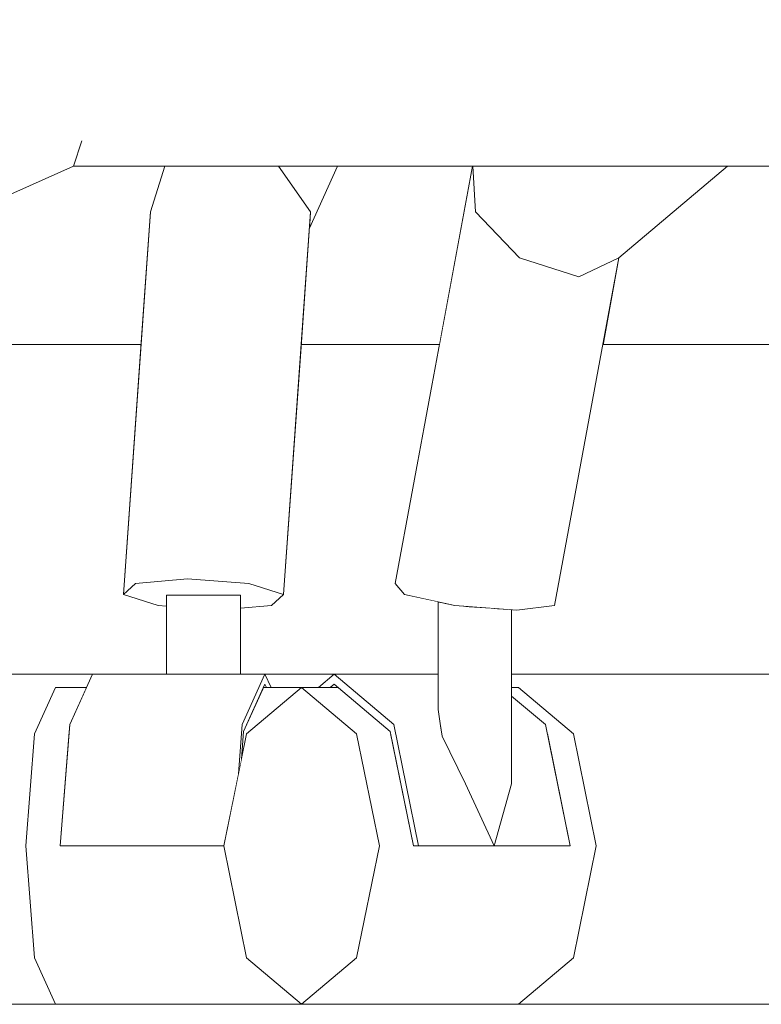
# Model space of a CAD drawing. Header units: millimetres. Extents: x -30280 to 309309, y -17460 to 4378.
# Tile 414 of 656: x 145318 to 145431, y -14922 to -14773. Entities that reach past the tile are written whole.
import ezdxf

# ---------------------------------------------------------------- set-up
doc = ezdxf.new("R2010")
doc.units = ezdxf.units.MM
doc.header["$MEASUREMENT"] = 0
doc.linetypes.add('Wipeout_Contour', pattern=[1000, 0, -1000])
for name, color, linetype, lineweight in [('P1_PLANTA PRIMERA_4_10_ESTR_Fotjats_Pluma_Nº__1', 7, 'Continuous', 5), ('P1_PLANTA PRIMERA_4_12_FAÇ_Façana_Pluma_Nº__1', 7, 'Continuous', 5), ('P1_PLANTA PRIMERA_4_12_FAÇ_Façana_Pluma_Nº__47', 7, 'Continuous', 20), ('P1_PLANTA PRIMERA_4_Nuevo_09_EI_Mobiliari general_Pluma_Nº__1', 7, 'Continuous', 5)]:
    doc.layers.add(name, color=color, linetype=linetype, lineweight=lineweight)
doc.layers.add('P1_PLANTA PRIMERA_4_12_FAÇ_Façana', color=7, linetype='Continuous')
doc.layers.add('P1_PLANTA PRIMERA_4_Nuevo_09_EI_Mobiliari general', color=7, linetype='Continuous')

msp = doc.modelspace()

# ---------------------------------------------------------------- wipeouts: each hides what was drawn before it
at = {"color": 254, "linetype": 'Wipeout_Contour', "lineweight": 0, "ltscale": 2191047.685883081}
msp.add_wipeout([(145290.5, -14872.05), (145290.5, -14873.29), (145291.24, -14874.05), (145294.51, -14874.05), (145301.26, -14881.08), (145304.05, -14898.05), (145301.26, -14915.02), (145294.51, -14922.05), (145323.86, -14922.05), (145320.68, -14915.02), (145319.36, -14898.05), (145320.68, -14881.08), (145323.86, -14874.05), (145328.56, -14874.05), (145329.46, -14872.05)], dxfattribs=at).dxf.layer = 'P1_PLANTA PRIMERA_4_12_FAÇ_Façana'
at = {"color": 254, "linetype": 'Wipeout_Contour', "lineweight": 0, "ltscale": 584477.762349}
msp.add_wipeout([(145355.62, -14872.05), (145356.53, -14874.05), (145363.73, -14874.05), (145366.1, -14872.05)], dxfattribs=at).dxf.layer = 'P1_PLANTA PRIMERA_4_12_FAÇ_Façana'
at = {"color": 254, "linetype": 'Wipeout_Contour', "lineweight": 0, "ltscale": 2046828.624410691}
msp.add_wipeout([(145393, -14872.05), (145393, -14874.05), (145394.03, -14874.05), (145402.37, -14881.08), (145405.82, -14898.05), (145402.37, -14915.02), (145394.03, -14922.05), (145484.82, -14922.05), (145483.38, -14915.02), (145482.78, -14898.05), (145483.38, -14881.08), (145484.82, -14874.05), (145490.13, -14874.05), (145490.54, -14872.05)], dxfattribs=at).dxf.layer = 'P1_PLANTA PRIMERA_4_12_FAÇ_Façana'

# ---------------------------------------------------------------- next in the draw order: wipeouts: each hides what was drawn before it
at = {"color": 254, "linetype": 'Wipeout_Contour', "lineweight": 0, "ltscale": 1314687.429741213}
msp.add_wipeout([(145290.5, -14862.31), (145290.5, -14872.05), (145340.69, -14872.05), (145340.69, -14861.73), (145339.43, -14861.63), (145334.15, -14859.95), (145336.83, -14822.05), (145302.7, -14822.05), (145296.76, -14861.63)], dxfattribs=at).dxf.layer = 'P1_PLANTA PRIMERA_4_12_FAÇ_Façana'
at = {"color": 254, "linetype": 'Wipeout_Contour', "lineweight": 0, "ltscale": 1461248.267285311}
msp.add_wipeout([(145356.6, -14861.63), (145351.9, -14862.05), (145351.9, -14872.05), (145381.86, -14872.05), (145381.86, -14861.07), (145376.75, -14859.95), (145375.36, -14858.27), (145382.09, -14822.05), (145361.12, -14822.05), (145358.44, -14859.95)], dxfattribs=at).dxf.layer = 'P1_PLANTA PRIMERA_4_12_FAÇ_Façana'
at = {"color": 254, "linetype": 'Wipeout_Contour', "lineweight": 0, "ltscale": 1315887.178306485}
msp.add_wipeout([(145393, -14872.05), (145499.88, -14872.05), (145499.88, -14861.8), (145497.62, -14861.63), (145493.2, -14859.95), (145494.43, -14822.05), (145406.85, -14822.05), (145399.5, -14861.63), (145393.82, -14862.33)], dxfattribs=at).dxf.layer = 'P1_PLANTA PRIMERA_4_12_FAÇ_Façana'
at = {"color": 254, "linetype": 'Wipeout_Contour', "lineweight": 0, "ltscale": 730422.810376}
msp.add_wipeout([(145320.68, -14881.08), (145325.91, -14881.08), (145326.02, -14879.67), (145328.56, -14874.05), (145323.86, -14874.05)], dxfattribs=at).dxf.layer = 'P1_PLANTA PRIMERA_4_Nuevo_09_EI_Mobiliari general'
at = {"color": 254, "linetype": 'Wipeout_Contour', "lineweight": 0, "ltscale": 584459.492758}
msp.add_wipeout([(145352.35, -14881.08), (145361.17, -14874.05), (145355.4, -14874.05), (145352.38, -14880.73)], dxfattribs=at).dxf.layer = 'P1_PLANTA PRIMERA_4_Nuevo_09_EI_Mobiliari general'
at = {"color": 254, "linetype": 'Wipeout_Contour', "lineweight": 0, "ltscale": 584392.130043}
msp.add_wipeout([(145319.36, -14898.05), (145320.68, -14915.02), (145352.83, -14915.02), (145349.38, -14898.05)], dxfattribs=at).dxf.layer = 'P1_PLANTA PRIMERA_4_Nuevo_09_EI_Mobiliari general'

# ---------------------------------------------------------------- next in the draw order: wipeouts: each hides what was drawn before it
at = {"color": 254, "linetype": 'Wipeout_Contour', "lineweight": 0, "ltscale": 3355492.915229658}
msp.add_wipeout([(144607.62, -14822.05), (145125.83, -14822.05), (145136.54, -14792.11), (145189.22, -14769.05), (145380, -14769.05), (145380, -14622.05), (145389.46, -14622.05), (145389.46, -14522.05), (145362.97, -14522.05), (145362.97, -14482.05), (145191.12, -14482.05), (145185.19, -14480.84), (145179.53, -14478.44), (145174.32, -14474.94), (145169.7, -14470.44), (145165.83, -14465.08), (145162.82, -14459.02), (145160.76, -14452.44), (145160.11, -14448.05), (145162.12, -14346.62), (145132.12, -14105.5), (145109.2, -14022.05), (144607.62, -14022.05)], dxfattribs=at).dxf.layer = 'P1_PLANTA PRIMERA_4_12_FAÇ_Façana'
at = {"color": 254, "linetype": 'Wipeout_Contour', "lineweight": 0, "ltscale": 877238.299091}
msp.add_wipeout([(145409.28, -14808.94), (145406.85, -14822.05), (145494.43, -14822.05), (145495.07, -14801.97), (145496.5, -14795.05), (145425.76, -14795.05)], dxfattribs=at).dxf.layer = 'P1_PLANTA PRIMERA_4_12_FAÇ_Façana'
at = {"color": 254, "linetype": 'Wipeout_Contour', "lineweight": 0, "ltscale": 584333.709745}
msp.add_wipeout([(145319.36, -14898.05), (145324.59, -14898.05), (145325.91, -14881.08), (145320.68, -14881.08)], dxfattribs=at).dxf.layer = 'P1_PLANTA PRIMERA_4_Nuevo_09_EI_Mobiliari general'
at = {"color": 254, "linetype": 'Wipeout_Contour', "lineweight": 0, "ltscale": 584413.297571}
msp.add_wipeout([(145352.83, -14915.02), (145320.68, -14915.02), (145323.86, -14922.05), (145361.17, -14922.05)], dxfattribs=at).dxf.layer = 'P1_PLANTA PRIMERA_4_Nuevo_09_EI_Mobiliari general'

# ---------------------------------------------------------------- next in the draw order: linework, layer by layer
at = {"layer": 'P1_PLANTA PRIMERA_4_Nuevo_09_EI_Mobiliari general_Pluma_Nº__1', "color": 7, "linetype": 'Continuous', "lineweight": 5}
for p, q in [((145320.68, -14881.08), (145319.36, -14898.05)), ((145319.36, -14898.05), (145320.68, -14915.02)), ((145320.68, -14915.02), (145323.86, -14922.05))]:
    msp.add_line(p, q, dxfattribs=at)

# ---------------------------------------------------------------- next in the draw order: wipeouts: each hides what was drawn before it
at = {"color": 254, "linetype": 'Wipeout_Contour', "lineweight": 0, "ltscale": 1022527.380755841}
msp.add_wipeout([(145304.68, -14808.94), (145302.7, -14822.05), (145336.83, -14822.05), (145338.25, -14801.97), (145340.45, -14795.05), (145326.61, -14795.05), (145311.61, -14801.71)], dxfattribs=at).dxf.layer = 'P1_PLANTA PRIMERA_4_12_FAÇ_Façana'
at = {"color": 254, "linetype": 'Wipeout_Contour', "lineweight": 0, "ltscale": 730620.806692}
msp.add_wipeout([(145362.37, -14804.44), (145361.12, -14822.05), (145382.09, -14822.05), (145387.1, -14795.05), (145366.62, -14795.05)], dxfattribs=at).dxf.layer = 'P1_PLANTA PRIMERA_4_12_FAÇ_Façana'
at = {"color": 254, "linetype": 'Wipeout_Contour', "lineweight": 0, "ltscale": 584011.635906}
msp.add_wipeout([(145321.79, -14769.05), (145189.22, -14769.05), (145190.95, -14772.86), (145313.21, -14772.86)], dxfattribs=at).dxf.layer = 'P1_PLANTA PRIMERA_4_Nuevo_09_EI_Mobiliari general'
at = {"color": 254, "linetype": 'Wipeout_Contour', "lineweight": 0, "ltscale": 584580.827347}
msp.add_wipeout([(145394.03, -14922.05), (145402.37, -14915.02), (145369.51, -14915.02), (145361.17, -14922.05)], dxfattribs=at).dxf.layer = 'P1_PLANTA PRIMERA_4_Nuevo_09_EI_Mobiliari general'

# ---------------------------------------------------------------- next in the draw order: wipeouts: each hides what was drawn before it
at = {"color": 254, "linetype": 'Wipeout_Contour', "lineweight": 0, "ltscale": 584190.725189}
msp.add_wipeout([(145269.84, -14792.11), (145274.58, -14795), (145324.46, -14772.86), (145321.79, -14769.05)], dxfattribs=at).dxf.layer = 'P1_PLANTA PRIMERA_4_Nuevo_09_EI_Mobiliari general'
at = {"color": 254, "linetype": 'Wipeout_Contour', "lineweight": 0, "ltscale": 584367.063551}
msp.add_wipeout([(145338.25, -14801.97), (145334.15, -14859.95), (145335.98, -14858.27), (145340.46, -14795.05)], dxfattribs=at).dxf.layer = 'P1_PLANTA PRIMERA_4_Nuevo_09_EI_Mobiliari general'
at = {"color": 254, "linetype": 'Wipeout_Contour', "lineweight": 0, "ltscale": 730681.348373}
msp.add_wipeout([(145387.1, -14795.05), (145375.36, -14858.27), (145376.75, -14859.95), (145387.52, -14801.97), (145387.11, -14795.05)], dxfattribs=at).dxf.layer = 'P1_PLANTA PRIMERA_4_Nuevo_09_EI_Mobiliari general'

# ---------------------------------------------------------------- next in the draw order: wipeouts: each hides what was drawn before it
at = {"color": 254, "linetype": 'Wipeout_Contour', "lineweight": 0, "ltscale": 584210.351312}
msp.add_wipeout([(145274.58, -14795), (145282.11, -14801.97), (145326.98, -14782.05), (145324.46, -14772.86)], dxfattribs=at).dxf.layer = 'P1_PLANTA PRIMERA_4_Nuevo_09_EI_Mobiliari general'
at = {"color": 254, "linetype": 'Wipeout_Contour', "lineweight": 0, "ltscale": 584385.686834}
msp.add_wipeout([(145340.46, -14795.05), (145335.98, -14858.27), (145343.86, -14857.58), (145348.28, -14795.05)], dxfattribs=at).dxf.layer = 'P1_PLANTA PRIMERA_4_Nuevo_09_EI_Mobiliari general'
at = {"color": 254, "linetype": 'Wipeout_Contour', "lineweight": 0, "ltscale": 584561.694421}
msp.add_wipeout([(145376.75, -14859.95), (145384.39, -14861.63), (145394.18, -14808.94), (145387.52, -14801.97)], dxfattribs=at).dxf.layer = 'P1_PLANTA PRIMERA_4_Nuevo_09_EI_Mobiliari general'

# ---------------------------------------------------------------- next in the draw order: linework, layer by layer
at = {"layer": 'P1_PLANTA PRIMERA_4_12_FAÇ_Façana_Pluma_Nº__1', "color": 7, "linetype": 'Continuous', "lineweight": 5}
msp.add_line((145336.83, -14822.05), (145302.7, -14822.05), dxfattribs=at)
at = {"layer": 'P1_PLANTA PRIMERA_4_Nuevo_09_EI_Mobiliari general_Pluma_Nº__1', "color": 7, "linetype": 'Continuous', "lineweight": 5}
msp.add_line((145375.36, -14858.27), (145376.75, -14859.95), dxfattribs=at)

# ---------------------------------------------------------------- next in the draw order: wipeouts: each hides what was drawn before it
at = {"color": 254, "linetype": 'Wipeout_Contour', "lineweight": 0, "ltscale": 584652.542433}
msp.add_wipeout([(145321.79, -14769.05), (145324.46, -14772.86), (145502.65, -14772.86), (145510.46, -14769.44)], dxfattribs=at).dxf.layer = 'P1_PLANTA PRIMERA_4_Nuevo_09_EI_Mobiliari general'
at = {"color": 254, "linetype": 'Wipeout_Contour', "lineweight": 0, "ltscale": 584230.360309}
msp.add_wipeout([(145282.11, -14801.97), (145288.01, -14808.94), (145327.87, -14791.24), (145326.98, -14782.05)], dxfattribs=at).dxf.layer = 'P1_PLANTA PRIMERA_4_Nuevo_09_EI_Mobiliari general'
at = {"color": 254, "linetype": 'Wipeout_Contour', "lineweight": 0, "ltscale": 584419.86755}
msp.add_wipeout([(145348.28, -14795.05), (145343.86, -14857.58), (145353.16, -14858.27), (145357.63, -14795.05)], dxfattribs=at).dxf.layer = 'P1_PLANTA PRIMERA_4_Nuevo_09_EI_Mobiliari general'
at = {"color": 254, "linetype": 'Wipeout_Contour', "lineweight": 0, "ltscale": 438423.979512}
msp.add_wipeout([(145387.11, -14795.05), (145387.52, -14801.97), (145395.72, -14795.05)], dxfattribs=at).dxf.layer = 'P1_PLANTA PRIMERA_4_Nuevo_09_EI_Mobiliari general'
at = {"color": 254, "linetype": 'Wipeout_Contour', "lineweight": 0, "ltscale": 584595.540337}
msp.add_wipeout([(145384.39, -14861.63), (145393.82, -14862.33), (145403.2, -14811.83), (145394.18, -14808.94)], dxfattribs=at).dxf.layer = 'P1_PLANTA PRIMERA_4_Nuevo_09_EI_Mobiliari general'
at = {"color": 254, "linetype": 'Wipeout_Contour', "lineweight": 0, "ltscale": 730704.426703}
msp.add_wipeout([(145381.86, -14861.07), (145381.86, -14877.37), (145382.19, -14879.5), (145382.5, -14881.44), (145382.5, -14861.21)], dxfattribs=at).dxf.layer = 'P1_PLANTA PRIMERA_4_Nuevo_09_EI_Mobiliari general'

# ---------------------------------------------------------------- next in the draw order: wipeouts: each hides what was drawn before it
at = {"color": 254, "linetype": 'Wipeout_Contour', "lineweight": 0, "ltscale": 877136.059302}
msp.add_wipeout([(145502.65, -14772.86), (145324.46, -14772.86), (145326.98, -14782.05), (145495.12, -14782.05), (145495.12, -14778.86), (145499.51, -14778.86)], dxfattribs=at).dxf.layer = 'P1_PLANTA PRIMERA_4_Nuevo_09_EI_Mobiliari general'
at = {"color": 254, "linetype": 'Wipeout_Contour', "lineweight": 0, "ltscale": 584239.112581}
msp.add_wipeout([(145288.01, -14808.94), (145288.83, -14811.83), (145326.61, -14795.05), (145327.87, -14791.24)], dxfattribs=at).dxf.layer = 'P1_PLANTA PRIMERA_4_Nuevo_09_EI_Mobiliari general'
at = {"color": 254, "linetype": 'Wipeout_Contour', "lineweight": 0, "ltscale": 730558.118692}
msp.add_wipeout([(145357.63, -14795.05), (145353.16, -14858.27), (145358.44, -14859.95), (145362.54, -14801.97), (145357.68, -14795.05)], dxfattribs=at).dxf.layer = 'P1_PLANTA PRIMERA_4_Nuevo_09_EI_Mobiliari general'
at = {"color": 254, "linetype": 'Wipeout_Contour', "lineweight": 0, "ltscale": 584625.637757}
msp.add_wipeout([(145393.82, -14862.33), (145399.5, -14861.63), (145409.28, -14808.94), (145403.2, -14811.83)], dxfattribs=at).dxf.layer = 'P1_PLANTA PRIMERA_4_Nuevo_09_EI_Mobiliari general'
at = {"color": 254, "linetype": 'Wipeout_Contour', "lineweight": 0, "ltscale": 730714.202233}
msp.add_wipeout([(145382.5, -14881.44), (145386.03, -14888.65), (145386.03, -14861.75), (145384.39, -14861.63), (145382.5, -14861.21)], dxfattribs=at).dxf.layer = 'P1_PLANTA PRIMERA_4_Nuevo_09_EI_Mobiliari general'

# ---------------------------------------------------------------- next in the draw order: linework, layer by layer
at = {"layer": 'P1_PLANTA PRIMERA_4_12_FAÇ_Façana_Pluma_Nº__1', "color": 7, "linetype": 'Continuous', "lineweight": 5}
for p, q in [((145382.09, -14822.05), (145361.12, -14822.05)), ((145494.43, -14822.05), (145406.85, -14822.05))]:
    msp.add_line(p, q, dxfattribs=at)
at = {"layer": 'P1_PLANTA PRIMERA_4_Nuevo_09_EI_Mobiliari general_Pluma_Nº__1', "color": 7, "linetype": 'Continuous', "lineweight": 5}
for p, q in [((145376.75, -14859.95), (145384.39, -14861.63)), ((145393.82, -14862.33), (145399.5, -14861.63))]:
    msp.add_line(p, q, dxfattribs=at)

# ---------------------------------------------------------------- next in the draw order: wipeouts: each hides what was drawn before it
at = {"color": 254, "linetype": 'Wipeout_Contour', "lineweight": 0, "ltscale": 730891.335393}
msp.add_wipeout([(145495.12, -14782.05), (145326.98, -14782.05), (145327.87, -14791.24), (145497.28, -14791.24), (145495.12, -14790.86)], dxfattribs=at).dxf.layer = 'P1_PLANTA PRIMERA_4_Nuevo_09_EI_Mobiliari general'
at = {"color": 254, "linetype": 'Wipeout_Contour', "lineweight": 0, "ltscale": 438339.390493}
msp.add_wipeout([(145357.68, -14795.05), (145362.54, -14801.97), (145365.67, -14795.05)], dxfattribs=at).dxf.layer = 'P1_PLANTA PRIMERA_4_Nuevo_09_EI_Mobiliari general'
at = {"color": 254, "linetype": 'Wipeout_Contour', "lineweight": 0, "ltscale": 584593.710399}
msp.add_wipeout([(145395.72, -14795.05), (145387.52, -14801.97), (145394.18, -14808.94), (145410.65, -14795.05)], dxfattribs=at).dxf.layer = 'P1_PLANTA PRIMERA_4_Nuevo_09_EI_Mobiliari general'
at = {"color": 254, "linetype": 'Wipeout_Contour', "lineweight": 0, "ltscale": 1607141.310360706}
msp.add_wipeout([(145334.15, -14859.95), (145339.43, -14861.63), (145340.69, -14861.73), (145340.69, -14860.05), (145351.9, -14860.05), (145351.9, -14862.05), (145356.6, -14861.63), (145358.44, -14859.95), (145353.16, -14858.27), (145343.86, -14857.58), (145335.98, -14858.27)], dxfattribs=at).dxf.layer = 'P1_PLANTA PRIMERA_4_Nuevo_09_EI_Mobiliari general'
at = {"color": 254, "linetype": 'Wipeout_Contour', "lineweight": 0, "ltscale": 584589.721103}
msp.add_wipeout([(145390.38, -14862.07), (145386.03, -14861.75), (145386.03, -14888.65), (145390.38, -14898.05)], dxfattribs=at).dxf.layer = 'P1_PLANTA PRIMERA_4_Nuevo_09_EI_Mobiliari general'

# ---------------------------------------------------------------- next in the draw order: linework, layer by layer
at = {"layer": 'P1_PLANTA PRIMERA_4_Nuevo_09_EI_Mobiliari general_Pluma_Nº__1', "color": 7, "linetype": 'Continuous', "lineweight": 5}
for p, q in [((145334.15, -14859.95), (145338.25, -14801.97)), ((145335.98, -14858.27), (145343.86, -14857.58)), ((145343.86, -14857.58), (145353.16, -14858.27)), ((145334.15, -14859.95), (145335.98, -14858.27)), ((145353.16, -14858.27), (145358.44, -14859.95)), ((145339.43, -14861.63), (145334.15, -14859.95)), ((145358.44, -14859.95), (145356.6, -14861.63))]:
    msp.add_line(p, q, dxfattribs=at)

# ---------------------------------------------------------------- next in the draw order: wipeouts: each hides what was drawn before it
at = {"color": 254, "linetype": 'Wipeout_Contour', "lineweight": 0, "ltscale": 438346.587631}
msp.add_wipeout([(145362.54, -14801.97), (145362.37, -14804.44), (145366.62, -14795.05)], dxfattribs=at).dxf.layer = 'P1_PLANTA PRIMERA_4_Nuevo_09_EI_Mobiliari general'
at = {"color": 254, "linetype": 'Wipeout_Contour', "lineweight": 0, "ltscale": 584637.333561}
msp.add_wipeout([(145410.65, -14795.05), (145394.18, -14808.94), (145403.2, -14811.83), (145423.1, -14795.05)], dxfattribs=at).dxf.layer = 'P1_PLANTA PRIMERA_4_Nuevo_09_EI_Mobiliari general'
at = {"color": 254, "linetype": 'Wipeout_Contour', "lineweight": 0, "ltscale": 438297.644918}
msp.add_wipeout([(145340.69, -14860.05), (145340.69, -14872.05), (145341.53, -14860.05)], dxfattribs=at).dxf.layer = 'P1_PLANTA PRIMERA_4_Nuevo_09_EI_Mobiliari general'
at = {"color": 254, "linetype": 'Wipeout_Contour', "lineweight": 0, "ltscale": 584603.641546}
msp.add_wipeout([(145393, -14862.27), (145390.38, -14862.07), (145390.38, -14898.05), (145393, -14888.65)], dxfattribs=at).dxf.layer = 'P1_PLANTA PRIMERA_4_Nuevo_09_EI_Mobiliari general'

# ---------------------------------------------------------------- next in the draw order: linework, layer by layer
at = {"layer": 'P1_PLANTA PRIMERA_4_12_FAÇ_Façana_Pluma_Nº__47', "color": 7, "linetype": 'Continuous', "lineweight": 20}
msp.add_line((145490.54, -14872.05), (145393, -14872.05), dxfattribs=at)
at = {"layer": 'P1_PLANTA PRIMERA_4_Nuevo_09_EI_Mobiliari general_Pluma_Nº__1', "color": 7, "linetype": 'Continuous', "lineweight": 5}
for p, q in [((145358.44, -14859.95), (145362.54, -14801.97)), ((145387.52, -14801.97), (145394.18, -14808.94)), ((145340.69, -14861.73), (145339.43, -14861.63)), ((145384.39, -14861.63), (145393.82, -14862.33))]:
    msp.add_line(p, q, dxfattribs=at)

# ---------------------------------------------------------------- next in the draw order: wipeouts: each hides what was drawn before it
at = {"color": 254, "linetype": 'Wipeout_Contour', "lineweight": 0, "ltscale": 584667.115094}
msp.add_wipeout([(145403.2, -14811.83), (145409.28, -14808.94), (145425.76, -14795.05), (145423.1, -14795.05)], dxfattribs=at).dxf.layer = 'P1_PLANTA PRIMERA_4_Nuevo_09_EI_Mobiliari general'
at = {"color": 254, "linetype": 'Wipeout_Contour', "lineweight": 0, "ltscale": 584406.555498}
msp.add_wipeout([(145341.53, -14860.05), (145341.53, -14872.05), (145345.17, -14872.05), (145345.17, -14860.05)], dxfattribs=at).dxf.layer = 'P1_PLANTA PRIMERA_4_Nuevo_09_EI_Mobiliari general'
at = {"color": 254, "linetype": 'Wipeout_Contour', "lineweight": 0, "ltscale": 584599.394284}
msp.add_wipeout([(145402.37, -14915.02), (145405.82, -14898.05), (145372.96, -14898.05), (145369.51, -14915.02)], dxfattribs=at).dxf.layer = 'P1_PLANTA PRIMERA_4_Nuevo_09_EI_Mobiliari general'

# ---------------------------------------------------------------- next in the draw order: linework, layer by layer
at = {"layer": 'P1_PLANTA PRIMERA_4_Nuevo_09_EI_Mobiliari general_Pluma_Nº__1', "color": 7, "linetype": 'Continuous', "lineweight": 5}
for p, q in [((145394.18, -14808.94), (145403.2, -14811.83)), ((145399.5, -14861.63), (145409.28, -14808.94)), ((145403.2, -14811.83), (145409.28, -14808.94)), ((145340.69, -14860.05), (145341.53, -14860.05)), ((145394.03, -14922.05), (145402.37, -14915.02))]:
    msp.add_line(p, q, dxfattribs=at)

# ---------------------------------------------------------------- next in the draw order: wipeouts: each hides what was drawn before it
at = {"color": 254, "linetype": 'Wipeout_Contour', "lineweight": 0, "ltscale": 584650.406845}
msp.add_wipeout([(145327.87, -14791.24), (145326.61, -14795.05), (145496.5, -14795.05), (145497.28, -14791.24)], dxfattribs=at).dxf.layer = 'P1_PLANTA PRIMERA_4_Nuevo_09_EI_Mobiliari general'
at = {"color": 254, "linetype": 'Wipeout_Contour', "lineweight": 0, "ltscale": 584422.327299}
msp.add_wipeout([(145345.17, -14860.05), (145345.17, -14872.05), (145349.46, -14872.05), (145349.46, -14860.05)], dxfattribs=at).dxf.layer = 'P1_PLANTA PRIMERA_4_Nuevo_09_EI_Mobiliari general'
at = {"color": 254, "linetype": 'Wipeout_Contour', "lineweight": 0, "ltscale": 730671.653783}
msp.add_wipeout([(145374.68, -14881.08), (145369.51, -14881.08), (145372.96, -14898.05), (145378.14, -14898.05), (145374.73, -14881.33)], dxfattribs=at).dxf.layer = 'P1_PLANTA PRIMERA_4_Nuevo_09_EI_Mobiliari general'
at = {"color": 254, "linetype": 'Wipeout_Contour', "lineweight": 0, "ltscale": 584650.000263}
msp.add_wipeout([(145402.37, -14881.08), (145398.42, -14881.08), (145401.88, -14898.05), (145405.82, -14898.05)], dxfattribs=at).dxf.layer = 'P1_PLANTA PRIMERA_4_Nuevo_09_EI_Mobiliari general'

# ---------------------------------------------------------------- next in the draw order: linework, layer by layer
at = {"layer": 'P1_PLANTA PRIMERA_4_Nuevo_09_EI_Mobiliari general_Pluma_Nº__1', "color": 7, "linetype": 'Continuous', "lineweight": 5}
for p, q in [((145327.87, -14791.24), (145326.61, -14795.05)), ((145288.83, -14811.83), (145326.61, -14795.05)), ((145326.61, -14795.05), (145496.5, -14795.05)), ((145338.25, -14801.97), (145340.45, -14795.05)), ((145357.68, -14795.05), (145362.54, -14801.97)), ((145362.37, -14804.44), (145366.62, -14795.05)), ((145375.36, -14858.27), (145387.1, -14795.05)), ((145387.11, -14795.05), (145387.52, -14801.97)), ((145409.28, -14808.94), (145425.76, -14795.05)), ((145341.53, -14860.05), (145345.17, -14860.05))]:
    msp.add_line(p, q, dxfattribs=at)

# ---------------------------------------------------------------- next in the draw order: wipeouts: each hides what was drawn before it
at = {"color": 254, "linetype": 'Wipeout_Contour', "lineweight": 0, "ltscale": 584435.716622}
msp.add_wipeout([(145349.46, -14860.05), (145349.46, -14872.05), (145351.9, -14872.05), (145351.9, -14860.05)], dxfattribs=at).dxf.layer = 'P1_PLANTA PRIMERA_4_Nuevo_09_EI_Mobiliari general'
at = {"color": 254, "linetype": 'Wipeout_Contour', "lineweight": 0, "ltscale": 584509.358843}
msp.add_wipeout([(145361.17, -14874.05), (145369.51, -14881.08), (145374.68, -14881.08), (145366.69, -14874.05)], dxfattribs=at).dxf.layer = 'P1_PLANTA PRIMERA_4_Nuevo_09_EI_Mobiliari general'
at = {"color": 254, "linetype": 'Wipeout_Contour', "lineweight": 0, "ltscale": 876934.801064}
msp.add_wipeout([(145394.03, -14874.05), (145393, -14874.05), (145393, -14875.34), (145398.13, -14879.67), (145398.42, -14881.08), (145402.37, -14881.08)], dxfattribs=at).dxf.layer = 'P1_PLANTA PRIMERA_4_Nuevo_09_EI_Mobiliari general'

# ---------------------------------------------------------------- next in the draw order: linework, layer by layer
at = {"layer": 'P1_PLANTA PRIMERA_4_Nuevo_09_EI_Mobiliari general_Pluma_Nº__1', "color": 7, "linetype": 'Continuous', "lineweight": 5}
for p, q in [((145345.17, -14860.05), (145349.46, -14860.05)), ((145349.46, -14860.05), (145351.9, -14860.05)), ((145356.6, -14861.63), (145351.9, -14862.05)), ((145394.03, -14874.05), (145393, -14874.05))]:
    msp.add_line(p, q, dxfattribs=at)

# ---------------------------------------------------------------- next in the draw order: wipeouts: each hides what was drawn before it
at = {"color": 254, "linetype": 'Wipeout_Contour', "lineweight": 0, "ltscale": 584400.485513}
msp.add_wipeout([(145329.46, -14872.05), (145326.02, -14879.67), (145352.18, -14879.67), (145355.62, -14872.05)], dxfattribs=at).dxf.layer = 'P1_PLANTA PRIMERA_4_Nuevo_09_EI_Mobiliari general'
at = {"color": 254, "linetype": 'Wipeout_Contour', "lineweight": 0, "ltscale": 1022998.647429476}
msp.add_wipeout([(145382.25, -14879.67), (145375.13, -14879.67), (145378.87, -14898.05), (145390.38, -14898.05), (145386.03, -14888.65), (145382.5, -14881.44), (145382.28, -14880.04)], dxfattribs=at).dxf.layer = 'P1_PLANTA PRIMERA_4_Nuevo_09_EI_Mobiliari general'

# ---------------------------------------------------------------- next in the draw order: linework, layer by layer
at = {"layer": 'P1_PLANTA PRIMERA_4_12_FAÇ_Façana_Pluma_Nº__47', "color": 7, "linetype": 'Continuous', "lineweight": 20}
msp.add_line((145329.46, -14872.05), (145290.5, -14872.05), dxfattribs=at)
at = {"layer": 'P1_PLANTA PRIMERA_4_Nuevo_09_EI_Mobiliari general_Pluma_Nº__1', "color": 7, "linetype": 'Continuous', "lineweight": 5}
for p, q in [((145340.69, -14872.05), (145340.69, -14860.05)), ((145323.86, -14874.05), (145328.56, -14874.05)), ((145382.5, -14881.44), (145386.03, -14888.65))]:
    msp.add_line(p, q, dxfattribs=at)

# ---------------------------------------------------------------- next in the draw order: wipeouts: each hides what was drawn before it
at = {"color": 254, "linetype": 'Wipeout_Contour', "lineweight": 0, "ltscale": 730506.276744}
msp.add_wipeout([(145324.59, -14898.05), (145349.38, -14898.05), (145351.6, -14887.14), (145352.18, -14879.67), (145326.02, -14879.67)], dxfattribs=at).dxf.layer = 'P1_PLANTA PRIMERA_4_Nuevo_09_EI_Mobiliari general'
at = {"color": 254, "linetype": 'Wipeout_Contour', "lineweight": 0, "ltscale": 730778.433003}
msp.add_wipeout([(145390.38, -14898.05), (145401.88, -14898.05), (145398.13, -14879.67), (145393, -14879.67), (145393, -14888.65)], dxfattribs=at).dxf.layer = 'P1_PLANTA PRIMERA_4_Nuevo_09_EI_Mobiliari general'

# ---------------------------------------------------------------- next in the draw order: linework, layer by layer
at = {"layer": 'P1_PLANTA PRIMERA_4_Nuevo_09_EI_Mobiliari general_Pluma_Nº__1', "color": 7, "linetype": 'Continuous', "lineweight": 5}
for p, q in [((145329.46, -14872.05), (145326.02, -14879.67)), ((145323.86, -14874.05), (145320.68, -14881.08)), ((145326.02, -14879.67), (145324.59, -14898.05)), ((145405.82, -14898.05), (145402.37, -14881.08)), ((145386.03, -14888.65), (145390.38, -14898.05)), ((145390.38, -14898.05), (145393, -14888.65)), ((145402.37, -14915.02), (145405.82, -14898.05))]:
    msp.add_line(p, q, dxfattribs=at)

# ---------------------------------------------------------------- next in the draw order: wipeouts: each hides what was drawn before it
at = {"color": 254, "linetype": 'Wipeout_Contour', "lineweight": 0, "ltscale": 1022793.218013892}
msp.add_wipeout([(145352.18, -14879.67), (145351.6, -14887.14), (145352.05, -14884.9), (145352.38, -14880.73), (145355.62, -14873.55), (145356.53, -14874.05), (145355.62, -14872.05)], dxfattribs=at).dxf.layer = 'P1_PLANTA PRIMERA_4_Nuevo_09_EI_Mobiliari general'
at = {"color": 254, "linetype": 'Wipeout_Contour', "lineweight": 0, "ltscale": 438462.460011}
msp.add_wipeout([(145398.13, -14879.67), (145393, -14875.34), (145393, -14879.67)], dxfattribs=at).dxf.layer = 'P1_PLANTA PRIMERA_4_Nuevo_09_EI_Mobiliari general'

# ---------------------------------------------------------------- next in the draw order: linework, layer by layer
at = {"layer": 'P1_PLANTA PRIMERA_4_Nuevo_09_EI_Mobiliari general_Pluma_Nº__1', "color": 7, "linetype": 'Continuous', "lineweight": 5}
for p, q in [((145351.9, -14872.05), (145351.9, -14860.05)), ((145393, -14888.65), (145393, -14862.27)), ((145329.46, -14872.05), (145355.62, -14872.05)), ((145402.37, -14881.08), (145394.03, -14874.05)), ((145398.13, -14879.67), (145393, -14875.34)), ((145401.88, -14898.05), (145398.13, -14879.67))]:
    msp.add_line(p, q, dxfattribs=at)

# ---------------------------------------------------------------- next in the draw order: wipeouts: each hides what was drawn before it
at = {"color": 254, "linetype": 'Wipeout_Contour', "lineweight": 0, "ltscale": 1168981.008009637}
msp.add_wipeout([(145349.38, -14898.05), (145352.83, -14915.02), (145361.17, -14922.05), (145369.51, -14915.02), (145372.96, -14898.05), (145369.51, -14881.08), (145361.17, -14874.05), (145352.83, -14881.08)], dxfattribs=at).dxf.layer = 'P1_PLANTA PRIMERA_4_Nuevo_09_EI_Mobiliari general'

# ---------------------------------------------------------------- next in the draw order: linework, layer by layer
at = {"layer": 'P1_PLANTA PRIMERA_4_10_ESTR_Fotjats_Pluma_Nº__1', "color": 7, "linetype": 'Continuous', "lineweight": 5}
msp.add_line((146145.12, -14922.05), (140422.32, -14922.05), dxfattribs=at)
at = {"layer": 'P1_PLANTA PRIMERA_4_Nuevo_09_EI_Mobiliari general_Pluma_Nº__1', "color": 7, "linetype": 'Continuous', "lineweight": 5}
for p, q in [((145355.62, -14872.05), (145352.18, -14879.67)), ((145356.53, -14874.05), (145355.62, -14872.05)), ((145352.38, -14880.73), (145355.62, -14873.55)), ((145361.17, -14874.05), (145352.83, -14881.08)), ((145355.4, -14874.05), (145361.17, -14874.05)), ((145355.62, -14873.55), (145355.85, -14874.05)), ((145352.18, -14879.67), (145351.6, -14887.14)), ((145352.83, -14881.08), (145349.38, -14898.05)), ((145352.05, -14884.9), (145352.38, -14880.73)), ((145324.59, -14898.05), (145349.38, -14898.05)), ((145349.38, -14898.05), (145352.83, -14915.02)), ((145352.83, -14915.02), (145361.17, -14922.05)), ((145361.17, -14922.05), (145369.51, -14915.02))]:
    msp.add_line(p, q, dxfattribs=at)

# ---------------------------------------------------------------- next in the draw order: wipeouts: each hides what was drawn before it
at = {"color": 254, "linetype": 'Wipeout_Contour', "lineweight": 0, "ltscale": 730681.918794}
msp.add_wipeout([(145366.1, -14872.05), (145375.13, -14879.67), (145382.25, -14879.67), (145381.86, -14877.37), (145381.86, -14872.05)], dxfattribs=at).dxf.layer = 'P1_PLANTA PRIMERA_4_Nuevo_09_EI_Mobiliari general'

# ---------------------------------------------------------------- next in the draw order: linework, layer by layer
at = {"layer": 'P1_PLANTA PRIMERA_4_Nuevo_09_EI_Mobiliari general_Pluma_Nº__1', "color": 7, "linetype": 'Continuous', "lineweight": 5}
for p, q in [((145381.86, -14877.37), (145381.86, -14861.07)), ((145381.86, -14877.37), (145382.19, -14879.5)), ((145382.19, -14879.5), (145382.5, -14881.44))]:
    msp.add_line(p, q, dxfattribs=at)

# ---------------------------------------------------------------- next in the draw order: wipeouts: each hides what was drawn before it
at = {"color": 254, "linetype": 'Wipeout_Contour', "lineweight": 0, "ltscale": 876780.514782}
msp.add_wipeout([(145363.73, -14874.05), (145365.51, -14874.05), (145374.61, -14880.73), (145378.14, -14898.05), (145375.13, -14879.67), (145366.1, -14872.05)], dxfattribs=at).dxf.layer = 'P1_PLANTA PRIMERA_4_Nuevo_09_EI_Mobiliari general'

# ---------------------------------------------------------------- next in the draw order: linework, layer by layer
at = {"layer": 'P1_PLANTA PRIMERA_4_12_FAÇ_Façana_Pluma_Nº__47', "color": 7, "linetype": 'Continuous', "lineweight": 20}
msp.add_line((145366.1, -14872.05), (145355.62, -14872.05), dxfattribs=at)
at = {"layer": 'P1_PLANTA PRIMERA_4_Nuevo_09_EI_Mobiliari general_Pluma_Nº__1', "color": 7, "linetype": 'Continuous', "lineweight": 5}
for p, q in [((145366.1, -14872.05), (145363.73, -14874.05)), ((145375.13, -14879.67), (145366.1, -14872.05)), ((145381.86, -14872.05), (145366.1, -14872.05)), ((145369.51, -14881.08), (145361.17, -14874.05)), ((145366.69, -14874.05), (145361.17, -14874.05)), ((145365.51, -14874.05), (145366.1, -14873.55)), ((145366.1, -14873.55), (145374.61, -14880.73)), ((145378.87, -14898.05), (145375.13, -14879.67)), ((145372.96, -14898.05), (145369.51, -14881.08)), ((145374.61, -14880.73), (145378.14, -14898.05)), ((145369.51, -14915.02), (145372.96, -14898.05)), ((145378.14, -14898.05), (145378.87, -14898.05)), ((145401.88, -14898.05), (145378.87, -14898.05))]:
    msp.add_line(p, q, dxfattribs=at)

doc.saveas('drawing.dxf')
